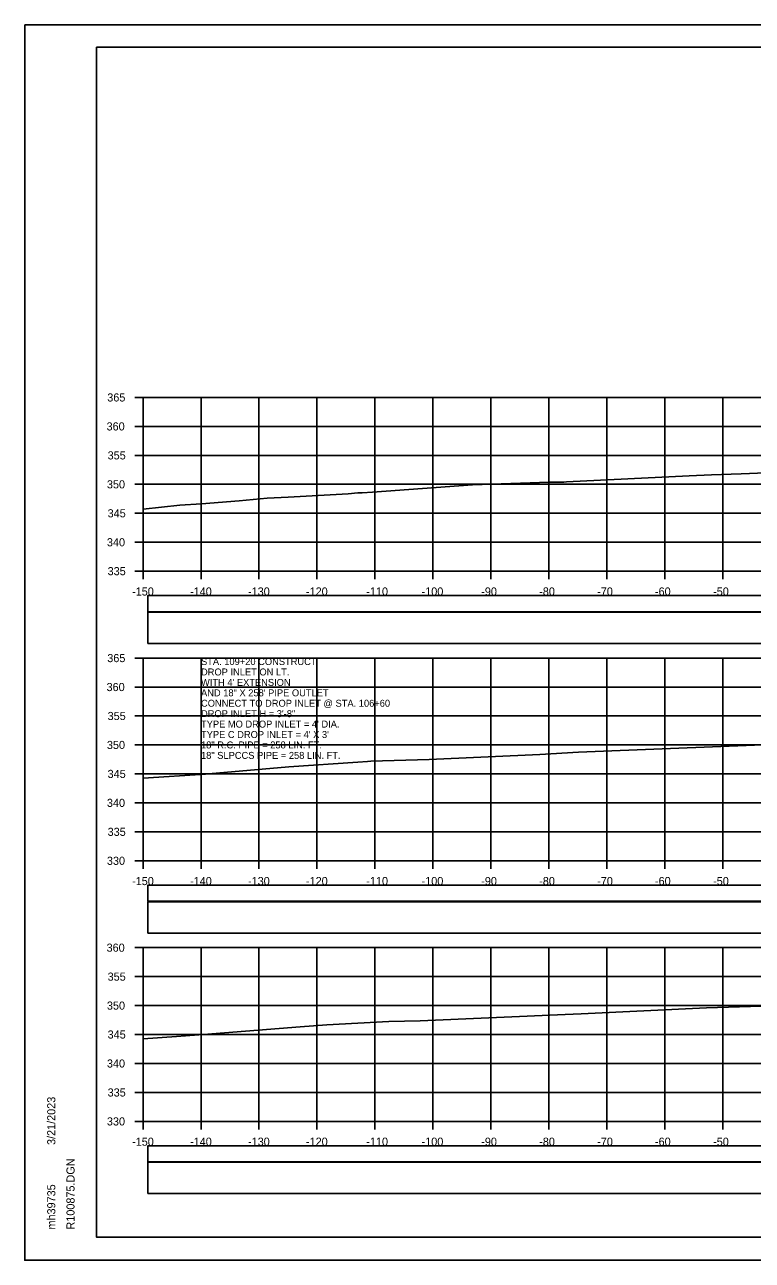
# Model space of a CAD drawing. Extents: x 1368122 to 1710785, y 373130 to 557566.
# Drawn here: x 1368518.5 to 1368644, y 374837 to 375050.4 of the extents above; entities that cross this region are included whole.
import ezdxf

# ---------------------------------------------------------------- set-up
doc = ezdxf.new("R2010")
doc.units = 0
for name, color, linetype in [('R_Alt Surface', 7, 'Continuous'), ('R_Axis', 7, 'Continuous'), ('R_Axis Annot', 7, 'Continuous'), ('R_Border', 7, 'Continuous'), ('R_Exist Surface', 7, 'Continuous'), ('R_Grid', 7, 'Continuous'), ('R_No Plot', 7, 'Continuous'), ('R_Water Annot', 7, 'Continuous')]:
    doc.layers.add(name, color=color, linetype=linetype)

msp = doc.modelspace()

# ---------------------------------------------------------------- linework, layer by layer
at = {"layer": 'R_Alt Surface'}
for points in [[(1368539.73, 374949.01), (1368838.03, 374949.01), (1368838.03, 374951.82), (1368539.73, 374951.82)], [(1368539.73, 374943.54), (1368838.03, 374943.54), (1368838.03, 374948.95), (1368539.73, 374948.95)], [(1368539.73, 374899.01), (1368838.03, 374899.01), (1368838.03, 374901.82), (1368539.73, 374901.82)], [(1368539.73, 374893.54), (1368838.03, 374893.54), (1368838.03, 374898.95), (1368539.73, 374898.95)], [(1368539.73, 374854.01), (1368838.03, 374854.01), (1368838.03, 374856.82), (1368539.73, 374856.82)], [(1368539.73, 374848.54), (1368838.03, 374848.54), (1368838.03, 374853.95), (1368539.73, 374853.95)]]:
    msp.add_lwpolyline(points, close=True, dxfattribs=at)
at = {"layer": 'R_Axis'}
for p, q in [((1368537.48, 374986.01), (1368538.88, 374986.01)), ((1368538.88, 374956.01), (1368538.88, 374986.01)), ((1368537.48, 374981.01), (1368538.88, 374981.01)), ((1368537.48, 374976.01), (1368538.88, 374976.01)), ((1368537.48, 374971.01), (1368538.88, 374971.01)), ((1368537.48, 374966.01), (1368538.88, 374966.01)), ((1368537.48, 374961.01), (1368538.88, 374961.01)), ((1368537.48, 374956.01), (1368538.88, 374956.01)), ((1368538.88, 374956.01), (1368838.88, 374956.01)), ((1368538.88, 374954.61), (1368538.88, 374956.01)), ((1368548.88, 374954.61), (1368548.88, 374956.01)), ((1368558.88, 374954.61), (1368558.88, 374956.01)), ((1368568.88, 374954.61), (1368568.88, 374956.01)), ((1368578.88, 374954.61), (1368578.88, 374956.01)), ((1368588.88, 374954.61), (1368588.88, 374956.01)), ((1368598.88, 374954.61), (1368598.88, 374956.01)), ((1368608.88, 374954.61), (1368608.88, 374956.01)), ((1368618.88, 374954.61), (1368618.88, 374956.01)), ((1368628.88, 374954.61), (1368628.88, 374956.01)), ((1368638.88, 374954.61), (1368638.88, 374956.01)), ((1368537.48, 374941.01), (1368538.88, 374941.01)), ((1368538.88, 374906.01), (1368538.88, 374941.01)), ((1368537.48, 374936.01), (1368538.88, 374936.01)), ((1368537.48, 374931.01), (1368538.88, 374931.01)), ((1368537.48, 374926.01), (1368538.88, 374926.01)), ((1368537.48, 374921.01), (1368538.88, 374921.01)), ((1368537.48, 374916.01), (1368538.88, 374916.01)), ((1368537.48, 374911.01), (1368538.88, 374911.01)), ((1368537.48, 374906.01), (1368538.88, 374906.01)), ((1368538.88, 374906.01), (1368838.88, 374906.01)), ((1368538.88, 374904.61), (1368538.88, 374906.01)), ((1368548.88, 374904.61), (1368548.88, 374906.01)), ((1368558.88, 374904.61), (1368558.88, 374906.01)), ((1368568.88, 374904.61), (1368568.88, 374906.01)), ((1368578.88, 374904.61), (1368578.88, 374906.01)), ((1368588.88, 374904.61), (1368588.88, 374906.01)), ((1368598.88, 374904.61), (1368598.88, 374906.01)), ((1368608.88, 374904.61), (1368608.88, 374906.01)), ((1368618.88, 374904.61), (1368618.88, 374906.01)), ((1368628.88, 374904.61), (1368628.88, 374906.01)), ((1368638.88, 374904.61), (1368638.88, 374906.01)), ((1368537.48, 374891.01), (1368538.88, 374891.01)), ((1368538.88, 374861.01), (1368538.88, 374891.01)), ((1368537.48, 374886.01), (1368538.88, 374886.01)), ((1368537.48, 374881.01), (1368538.88, 374881.01)), ((1368537.48, 374876.01), (1368538.88, 374876.01)), ((1368537.48, 374871.01), (1368538.88, 374871.01)), ((1368537.48, 374866.01), (1368538.88, 374866.01)), ((1368537.48, 374861.01), (1368538.88, 374861.01)), ((1368538.88, 374861.01), (1368838.88, 374861.01)), ((1368538.88, 374859.61), (1368538.88, 374861.01)), ((1368548.88, 374859.61), (1368548.88, 374861.01)), ((1368558.88, 374859.61), (1368558.88, 374861.01)), ((1368568.88, 374859.61), (1368568.88, 374861.01)), ((1368578.88, 374859.61), (1368578.88, 374861.01)), ((1368588.88, 374859.61), (1368588.88, 374861.01)), ((1368598.88, 374859.61), (1368598.88, 374861.01)), ((1368608.88, 374859.61), (1368608.88, 374861.01)), ((1368618.88, 374859.61), (1368618.88, 374861.01)), ((1368628.88, 374859.61), (1368628.88, 374861.01)), ((1368638.88, 374859.61), (1368638.88, 374861.01))]:
    msp.add_line(p, q, dxfattribs=at)
at = {"layer": 'R_Border'}
for p, q in [((1368530.88, 375046.47), (1368847.06, 375046.47)), ((1368530.88, 374841.01), (1368530.88, 375046.47)), ((1368530.88, 374841.01), (1368530.88, 374841.01)), ((1368847.06, 374841.01), (1368530.88, 374841.01))]:
    msp.add_line(p, q, dxfattribs=at)
at = {"layer": 'R_Exist Surface'}
for points in [[(1368538.88, 374966.71), (1368545.24, 374967.41), (1368548.95, 374967.65), (1368555.49, 374968.18), (1368560.29, 374968.61), (1368563.91, 374968.81), (1368574.27, 374969.35), (1368575.94, 374969.52), (1368576.67, 374969.56), (1368578.47, 374969.65), (1368595.7, 374970.93), (1368608.95, 374971.38), (1368611.46, 374971.41), (1368611.93, 374971.42), (1368633.1, 374972.5), (1368636.93, 374972.63), (1368642.08, 374972.8), (1368651.95, 374973.22)], [(1368538.88, 374920.27), (1368549.67, 374920.99), (1368549.93, 374921.01), (1368550.01, 374921.01), (1368550.16, 374921.03), (1368564.02, 374922.23), (1368575.96, 374923.06), (1368577.6, 374923.18), (1368578.2, 374923.19), (1368588.25, 374923.51), (1368607.31, 374924.36), (1368614, 374924.77), (1368629.86, 374925.38), (1368651.59, 374926.25)], [(1368538.88, 374875.28), (1368544.66, 374875.65), (1368549.31, 374876.04), (1368565.96, 374877.34), (1368570.61, 374877.68), (1368581.3, 374878.28), (1368586.69, 374878.39), (1368611.69, 374879.45), (1368614.44, 374879.57), (1368636.08, 374880.62), (1368645.56, 374880.91)]]:
    msp.add_lwpolyline(points, dxfattribs=at)
at = {"layer": 'R_Grid'}
for p, q in [((1368538.88, 374986.01), (1368838.88, 374986.01)), ((1368538.88, 374956.01), (1368538.88, 374986.01)), ((1368548.88, 374956.01), (1368548.88, 374986.01)), ((1368558.88, 374956.01), (1368558.88, 374986.01)), ((1368568.88, 374956.01), (1368568.88, 374986.01)), ((1368578.88, 374956.01), (1368578.88, 374986.01)), ((1368588.88, 374956.01), (1368588.88, 374986.01)), ((1368598.88, 374956.01), (1368598.88, 374986.01)), ((1368608.88, 374956.01), (1368608.88, 374986.01)), ((1368618.88, 374956.01), (1368618.88, 374986.01)), ((1368628.88, 374956.01), (1368628.88, 374986.01)), ((1368638.88, 374956.01), (1368638.88, 374986.01)), ((1368538.88, 374981.01), (1368838.88, 374981.01)), ((1368538.88, 374976.01), (1368838.88, 374976.01)), ((1368538.88, 374971.01), (1368838.88, 374971.01)), ((1368538.88, 374966.01), (1368838.88, 374966.01)), ((1368538.88, 374961.01), (1368838.88, 374961.01)), ((1368538.88, 374956.01), (1368838.88, 374956.01)), ((1368538.88, 374941.01), (1368838.88, 374941.01)), ((1368538.88, 374906.01), (1368538.88, 374941.01)), ((1368548.88, 374906.01), (1368548.88, 374941.01)), ((1368558.88, 374906.01), (1368558.88, 374941.01)), ((1368568.88, 374906.01), (1368568.88, 374941.01)), ((1368578.88, 374906.01), (1368578.88, 374941.01)), ((1368588.88, 374906.01), (1368588.88, 374941.01)), ((1368598.88, 374906.01), (1368598.88, 374941.01)), ((1368608.88, 374906.01), (1368608.88, 374941.01)), ((1368618.88, 374906.01), (1368618.88, 374941.01)), ((1368628.88, 374906.01), (1368628.88, 374941.01)), ((1368638.88, 374906.01), (1368638.88, 374941.01)), ((1368538.88, 374936.01), (1368838.88, 374936.01)), ((1368538.88, 374931.01), (1368838.88, 374931.01)), ((1368538.88, 374926.01), (1368838.88, 374926.01)), ((1368538.88, 374921.01), (1368838.88, 374921.01)), ((1368538.88, 374916.01), (1368838.88, 374916.01)), ((1368538.88, 374911.01), (1368838.88, 374911.01)), ((1368538.88, 374906.01), (1368838.88, 374906.01)), ((1368538.88, 374891.01), (1368838.88, 374891.01)), ((1368538.88, 374861.01), (1368538.88, 374891.01)), ((1368548.88, 374861.01), (1368548.88, 374891.01)), ((1368558.88, 374861.01), (1368558.88, 374891.01)), ((1368568.88, 374861.01), (1368568.88, 374891.01)), ((1368578.88, 374861.01), (1368578.88, 374891.01)), ((1368588.88, 374861.01), (1368588.88, 374891.01)), ((1368598.88, 374861.01), (1368598.88, 374891.01)), ((1368608.88, 374861.01), (1368608.88, 374891.01)), ((1368618.88, 374861.01), (1368618.88, 374891.01)), ((1368628.88, 374861.01), (1368628.88, 374891.01)), ((1368638.88, 374861.01), (1368638.88, 374891.01)), ((1368538.88, 374886.01), (1368838.88, 374886.01)), ((1368538.88, 374881.01), (1368838.88, 374881.01)), ((1368538.88, 374876.01), (1368838.88, 374876.01)), ((1368538.88, 374871.01), (1368838.88, 374871.01)), ((1368538.88, 374866.01), (1368838.88, 374866.01)), ((1368538.88, 374861.01), (1368838.88, 374861.01))]:
    msp.add_line(p, q, dxfattribs=at)
at = {"layer": 'R_No Plot'}
for p, q in [((1368518.48, 375050.37), (1368851.81, 375050.37)), ((1368518.48, 374837.03), (1368851.81, 374837.03))]:
    msp.add_line(p, q, dxfattribs=at)
for points in [[(1368518.47, 375050.37), (1368851.81, 375050.37), (1368851.81, 374837.03), (1368518.47, 374837.03)], [(1368764.8, 375046.47), (1368784.42, 375046.47), (1368784.42, 375036.59), (1368800.53, 375036.59), (1368823.73, 375036.59), (1368823.85, 375008.44), (1368847.06, 375008.44), (1368847.06, 374841.01), (1368530.88, 374841.01), (1368530.88, 375046.47)]]:
    msp.add_lwpolyline(points, close=True, dxfattribs=at)

# ---------------------------------------------------------------- texts
at = {"layer": 'R_Axis Annot'}
for s, p in [('365', (1368532.71, 374985.31)), ('360', (1368532.59, 374980.31)), ('355', (1368532.77, 374975.31)), ('350', (1368532.65, 374970.31)), ('345', (1368532.77, 374965.31)), ('340', (1368532.65, 374960.31)), ('335', (1368532.77, 374955.31)), ('-150', (1368536.99, 374951.81)), ('-140', (1368546.99, 374951.81)), ('-130', (1368556.99, 374951.81)), ('-120', (1368566.99, 374951.81)), ('-110', (1368577.39, 374951.81)), ('-100', (1368586.93, 374951.81)), ('-90', (1368597.22, 374951.81)), ('-80', (1368607.22, 374951.81)), ('-70', (1368617.22, 374951.81)), ('-60', (1368627.19, 374951.81)), ('-50', (1368637.22, 374951.81)), ('365', (1368532.71, 374940.31)), ('360', (1368532.59, 374935.31)), ('355', (1368532.77, 374930.31)), ('350', (1368532.65, 374925.31)), ('345', (1368532.77, 374920.31)), ('340', (1368532.65, 374915.31)), ('335', (1368532.77, 374910.31)), ('330', (1368532.65, 374905.31)), ('-150', (1368536.99, 374901.81)), ('-140', (1368546.99, 374901.81)), ('-130', (1368556.99, 374901.81)), ('-120', (1368566.99, 374901.81)), ('-110', (1368577.39, 374901.81)), ('-100', (1368586.93, 374901.81)), ('-90', (1368597.22, 374901.81)), ('-80', (1368607.22, 374901.81)), ('-70', (1368617.22, 374901.81)), ('-60', (1368627.19, 374901.81)), ('-50', (1368637.22, 374901.81)), ('360', (1368532.59, 374890.31)), ('355', (1368532.77, 374885.31)), ('350', (1368532.65, 374880.31)), ('345', (1368532.77, 374875.31)), ('340', (1368532.65, 374870.31)), ('335', (1368532.77, 374865.31)), ('330', (1368532.65, 374860.31)), ('-150', (1368536.99, 374856.81)), ('-140', (1368546.99, 374856.81)), ('-130', (1368556.99, 374856.81)), ('-120', (1368566.99, 374856.81)), ('-110', (1368577.39, 374856.81)), ('-100', (1368586.93, 374856.81)), ('-90', (1368597.22, 374856.81)), ('-80', (1368607.22, 374856.81)), ('-70', (1368617.22, 374856.81)), ('-60', (1368627.19, 374856.81)), ('-50', (1368637.22, 374856.81))]:
    msp.add_text(s, height=1.4, dxfattribs=at).set_placement(p)
at = {"layer": 'R_Border'}
for s, p in [('3/21/2023', (1368523.75, 374856.94)), ('R100875.DGN', (1368527.07, 374842.34)), ('mh39735', (1368523.75, 374842.34))]:
    msp.add_text(s, height=1.4, rotation=90, dxfattribs=at).set_placement(p)
at = {"layer": 'R_Water Annot'}
for s, p in [('STA. 109+20 CONSTRUCT', (1368548.88, 374939.81)), ('DROP INLET ON LT.', (1368548.88, 374938.01)), ("WITH 4' EXTENSION", (1368548.88, 374936.21)), ('AND 18" X 258\' PIPE OUTLET', (1368548.88, 374934.41)), ('CONNECT TO DROP INLET @ STA. 106+60', (1368548.88, 374932.61)), ("TYPE MO DROP INLET = 4' DIA.", (1368548.88, 374929.01)), ('DROP INLET H = 3\'-8"', (1368548.88, 374930.81)), ("TYPE C DROP INLET = 4' X 3'", (1368548.88, 374927.21)), ('18" R.C. PIPE = 258 LIN. FT.', (1368548.88, 374925.41)), ('18" SLPCCS PIPE = 258 LIN. FT.', (1368548.88, 374923.61))]:
    msp.add_text(s, height=1.2, dxfattribs=at).set_placement(p)

doc.saveas('drawing.dxf')
